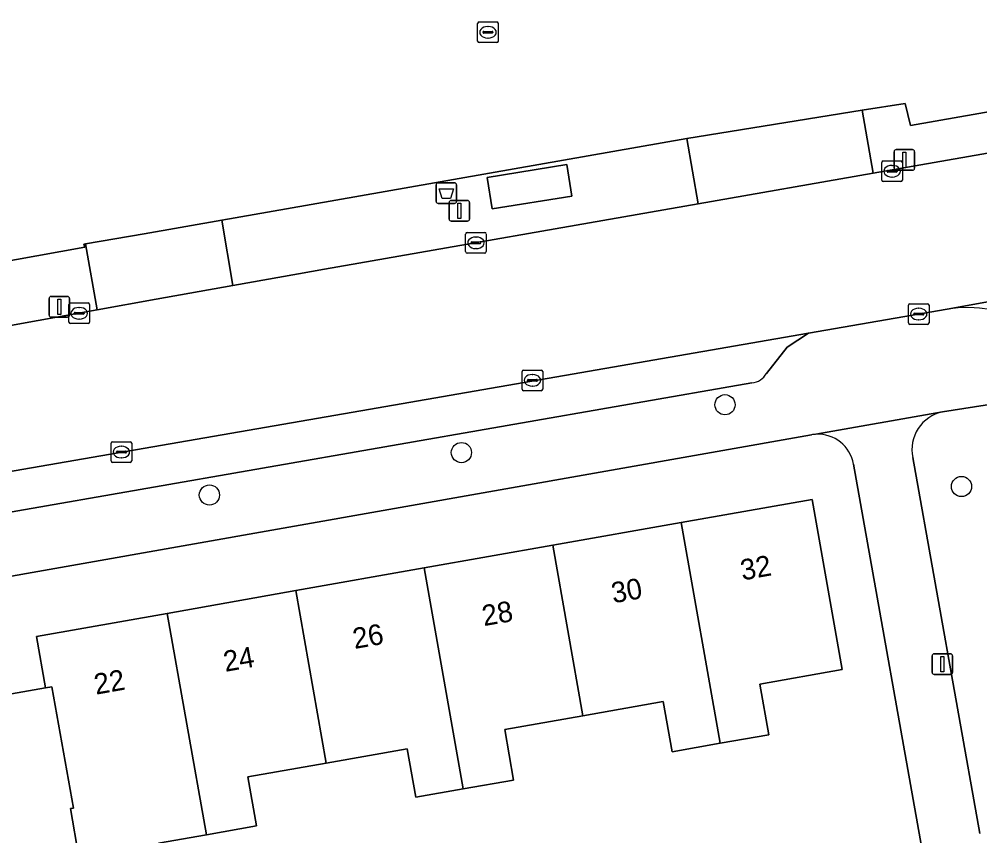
# Model space of a CAD drawing. Extents: x 162879 to 165540, y 384011 to 385181.
# Drawn here: x 164044.99 to 164091.51, y 384690.16 to 384729.69 of the extents above; entities that cross this region are included whole.
import ezdxf

# ---------------------------------------------------------------- set-up
doc = ezdxf.new("R2010")
doc.units = 0
for name, color, linetype in [('IMGEO_Afvalbak', 7, 'Continuous'), ('IMGEO_Boom', 7, 'Continuous'), ('IMGEO_Erf', 7, 'Continuous'), ('IMGEO_Groenvoorziening', 7, 'Continuous'), ('IMGEO_Kolk', 7, 'Continuous'), ('IMGEO_Lichtmast', 7, 'Continuous'), ('IMGEO_Pand', 7, 'Continuous'), ('IMGEO_Pand_nummerreeks', 7, 'Continuous'), ('IMGEO_Parkeervlak_open', 7, 'Continuous'), ('IMGEO_Rijbaan_lokaal_gesloten', 7, 'Continuous'), ('IMGEO_Rijbaan_lokaal_open', 7, 'Continuous'), ('IMGEO_Voetpad_gesloten', 7, 'Continuous'), ('IMGEO_Voetpad_open', 7, 'Continuous')]:
    doc.layers.add(name, color=color, linetype=linetype)

msp = doc.modelspace()

# ---------------------------------------------------------------- linework, layer by layer
at = {"layer": 'IMGEO_Afvalbak'}
for p, q in [((164065.181, 384720.872), (164065.181, 384721.672)), ((164065.181, 384721.672), (164065.181, 384720.872)), ((164065.281, 384721.772), (164066.071, 384721.772)), ((164066.071, 384721.772), (164065.281, 384721.772)), ((164066.171, 384721.672), (164066.171, 384720.872)), ((164066.171, 384720.872), (164066.171, 384721.672)), ((164066.071, 384720.772), (164065.281, 384720.772)), ((164065.281, 384720.772), (164066.071, 384720.772))]:
    msp.add_line(p, q, dxfattribs=at)
msp.add_lwpolyline([(164065.324, 384721.486), (164066.028, 384721.486), (164065.879, 384721.016), (164065.473, 384721.016), (164065.324, 384721.486)], dxfattribs=at)
for centre, start, end in [((164065.281, 384721.672), 90, 180), ((164065.281, 384721.672), 90, 180), ((164066.071, 384721.672), 0, 90), ((164066.071, 384721.672), 360, 90), ((164065.281, 384720.872), 180, 270), ((164065.281, 384720.872), 180, 270), ((164066.071, 384720.872), 270, 0), ((164066.071, 384720.872), 270, 0)]:
    msp.add_arc(centre, 0.1, start, end, dxfattribs=at)
at = {"layer": 'IMGEO_Boom'}
for centre in [(164079.17, 384711.028), (164066.407, 384708.709), (164090.624, 384707.066), (164054.204, 384706.656)]:
    msp.add_circle(centre, 0.489, dxfattribs=at)
at = {"layer": 'IMGEO_Erf'}
for points in [[(163991.249, 384709.715), (163991.5, 384707.688), (164000, 384709.209), (164024.805, 384713.649), (164024.638, 384714.407), (164048.177, 384718.648), (164048.126, 384718.798), (164048.199, 384718.811), (164051.04, 384719.309), (164054.811, 384719.97), (164057.941, 384720.519), (164077.317, 384723.921), (164085.816, 384725.283), (164087.894, 384725.618), (164088.157, 384724.553), (164118.206, 384729.824), (164114.812, 384750)], [(164083.36, 384709.573), (164032.452, 384700.578)], [(164030.862, 384698.294), (164034.502, 384677.587), (164036.913, 384678.013), (164036.445, 384680.66), (164042.773, 384681.778), (164046.565, 384682.448), (164047.033, 384679.801), (164049.814, 384680.293), (164049.308, 384682.924), (164053.958, 384683.818), (164054.488, 384681.062), (164080.371, 384685.692), (164080.213, 384686.585), (164079.882, 384688.461), (164085.245, 384689.408), (164085.574, 384687.545), (164088.953, 384688.099), (164085.398, 384708.147)], [(164040.22, 384696.249), (164046.265, 384697.323), (164045.826, 384699.807), (164052.165, 384700.927), (164058.387, 384702.026), (164064.608, 384703.125), (164070.828, 384704.224), (164077.05, 384705.324), (164083.39, 384706.444), (164084.845, 384698.206), (164080.859, 384697.502), (164081.292, 384695.05), (164078.937, 384694.634), (164076.609, 384694.223), (164076.179, 384696.653), (164072.286, 384695.965), (164068.503, 384695.297), (164068.934, 384692.856), (164066.497, 384692.425), (164064.202, 384692.02), (164063.786, 384694.374), (164059.86, 384693.68), (164056.065, 384693.01), (164056.483, 384690.641), (164054.055, 384690.212), (164051.746, 384689.804)]]:
    msp.add_lwpolyline(points, dxfattribs=at)
for centre, radius, start, end in [((164083.632, 384708.111), 1.487, 92.1496, 100.5308), ((164083.666, 384707.841), 1.758, 10.0268, 92.9456)]:
    msp.add_arc(centre, radius, start, end, dxfattribs=at)
at = {"layer": 'IMGEO_Groenvoorziening'}
for points in [[(164094.149, 384711.383), (164089.703, 384710.685)], [(164088.264, 384708.473), (164091.518, 384690.265)]]:
    msp.add_lwpolyline(points, dxfattribs=at)
msp.add_arc((164090.089, 384708.86), 1.865, 101.9318, 191.9768, dxfattribs=at)
at = {"layer": 'IMGEO_Kolk'}
for p, q in [((164067.193, 384728.633), (164067.193, 384729.485)), ((164067.268, 384729.559), (164068.12, 384729.559)), ((164068.194, 384729.485), (164068.194, 384728.633)), ((164067.452, 384729.053), (164067.452, 384729.065)), ((164067.89, 384729.016), (164067.492, 384729.016)), ((164067.495, 384729.102), (164067.893, 384729.102)), ((164067.681, 384729.339), (164067.706, 384729.339)), ((164067.936, 384729.065), (164067.936, 384729.053)), ((164068.12, 384728.559), (164067.268, 384728.559)), ((164067.704, 384728.779), (164067.679, 384728.779)), ((164086.761, 384721.905), (164086.761, 384722.757)), ((164086.836, 384722.831), (164087.688, 384722.831)), ((164087.249, 384722.611), (164087.274, 384722.611)), ((164087.762, 384722.757), (164087.762, 384721.905)), ((164087.02, 384722.325), (164087.02, 384722.337)), ((164087.458, 384722.288), (164087.06, 384722.288)), ((164087.063, 384722.374), (164087.461, 384722.374)), ((164087.272, 384722.051), (164087.247, 384722.051)), ((164087.504, 384722.337), (164087.504, 384722.325)), ((164087.688, 384721.831), (164086.836, 384721.831)), ((164066.611, 384718.441), (164066.611, 384719.293)), ((164066.686, 384719.367), (164067.538, 384719.367)), ((164067.612, 384719.293), (164067.612, 384718.441)), ((164066.87, 384718.861), (164066.87, 384718.873)), ((164067.308, 384718.824), (164066.91, 384718.824)), ((164066.913, 384718.91), (164067.311, 384718.91)), ((164067.099, 384719.147), (164067.124, 384719.147)), ((164067.354, 384718.873), (164067.354, 384718.861)), ((164067.538, 384718.367), (164066.686, 384718.367)), ((164067.122, 384718.587), (164067.097, 384718.587)), ((164047.473, 384715.954), (164048.325, 384715.954)), ((164047.398, 384715.028), (164047.398, 384715.88)), ((164047.7, 384715.497), (164048.098, 384715.497)), ((164047.886, 384715.734), (164047.911, 384715.734)), ((164048.399, 384715.88), (164048.399, 384715.028)), ((164088.049, 384714.991), (164088.049, 384715.843)), ((164088.124, 384715.917), (164088.976, 384715.917)), ((164088.537, 384715.697), (164088.562, 384715.697)), ((164089.05, 384715.843), (164089.05, 384714.991)), ((164047.657, 384715.448), (164047.657, 384715.46)), ((164048.095, 384715.411), (164047.697, 384715.411)), ((164047.909, 384715.174), (164047.884, 384715.174)), ((164048.141, 384715.46), (164048.141, 384715.448)), ((164088.308, 384715.411), (164088.308, 384715.423)), ((164088.746, 384715.374), (164088.348, 384715.374)), ((164088.351, 384715.46), (164088.749, 384715.46)), ((164088.56, 384715.137), (164088.535, 384715.137)), ((164088.792, 384715.423), (164088.792, 384715.411)), ((164048.325, 384714.954), (164047.473, 384714.954)), ((164088.976, 384714.917), (164088.124, 384714.917)), ((164069.419, 384712.708), (164070.271, 384712.708)), ((164069.344, 384711.782), (164069.344, 384712.634)), ((164069.603, 384712.202), (164069.603, 384712.214)), ((164069.646, 384712.251), (164070.044, 384712.251)), ((164069.832, 384712.488), (164069.857, 384712.488)), ((164070.087, 384712.214), (164070.087, 384712.202)), ((164070.345, 384712.634), (164070.345, 384711.782)), ((164070.041, 384712.165), (164069.643, 384712.165)), ((164069.855, 384711.928), (164069.83, 384711.928)), ((164070.271, 384711.708), (164069.419, 384711.708)), ((164049.439, 384708.309), (164049.439, 384709.161)), ((164049.514, 384709.235), (164050.366, 384709.235)), ((164049.927, 384709.015), (164049.952, 384709.015)), ((164050.44, 384709.161), (164050.44, 384708.309)), ((164049.698, 384708.729), (164049.698, 384708.741)), ((164050.136, 384708.692), (164049.738, 384708.692)), ((164049.741, 384708.778), (164050.139, 384708.778)), ((164050.182, 384708.741), (164050.182, 384708.729)), ((164050.366, 384708.235), (164049.514, 384708.235)), ((164049.95, 384708.455), (164049.925, 384708.455))]:
    msp.add_line(p, q, dxfattribs=at)
for points in [[(164067.193, 384728.633), (164067.193, 384729.485)], [(164067.268, 384729.559), (164068.12, 384729.559)], [(164068.194, 384729.485), (164068.194, 384728.633)], [(164068.12, 384728.559), (164067.268, 384728.559)], [(164086.761, 384721.905), (164086.761, 384722.757)], [(164086.836, 384722.831), (164087.688, 384722.831)], [(164087.762, 384722.757), (164087.762, 384721.905)], [(164087.688, 384721.831), (164086.836, 384721.831)], [(164066.611, 384718.441), (164066.611, 384719.293)], [(164066.686, 384719.367), (164067.538, 384719.367)], [(164067.612, 384719.293), (164067.612, 384718.441)], [(164067.538, 384718.367), (164066.686, 384718.367)], [(164047.473, 384715.954), (164048.325, 384715.954)], [(164047.398, 384715.028), (164047.398, 384715.88)], [(164048.399, 384715.88), (164048.399, 384715.028)], [(164088.049, 384714.991), (164088.049, 384715.843)], [(164088.124, 384715.917), (164088.976, 384715.917)], [(164089.05, 384715.843), (164089.05, 384714.991)], [(164048.325, 384714.954), (164047.473, 384714.954)], [(164088.976, 384714.917), (164088.124, 384714.917)], [(164069.419, 384712.708), (164070.271, 384712.708)], [(164069.344, 384711.782), (164069.344, 384712.634)], [(164070.345, 384712.634), (164070.345, 384711.782)], [(164070.271, 384711.708), (164069.419, 384711.708)], [(164049.439, 384708.309), (164049.439, 384709.161)], [(164049.514, 384709.235), (164050.366, 384709.235)], [(164050.44, 384709.161), (164050.44, 384708.309)], [(164050.366, 384708.235), (164049.514, 384708.235)]]:
    msp.add_lwpolyline(points, dxfattribs=at)
for centre, radius, start, end in [((164067.27, 384729.483), 0.0765, 91.552, 178.448), ((164067.27, 384729.483), 0.0765, 91.552, 178.448), ((164068.118, 384729.483), 0.0765, 1.552, 88.448), ((164068.118, 384729.483), 0.0765, 1.552, 88.448), ((164067.492, 384729.062), 0.0403, 85.8775, 175.7526), ((164067.489, 384729.052), 0.0366, 178.938, 274.7102), ((164067.893, 384729.059), 0.043, 264.8664, 352.4533), ((164067.897, 384729.064), 0.0386, 1.7309, 96.639), ((164067.27, 384728.635), 0.0765, 181.552, 268.448), ((164067.27, 384728.635), 0.0765, 181.552, 268.448), ((164068.118, 384728.635), 0.0765, 271.552, 358.448), ((164068.118, 384728.635), 0.0765, 271.552, 358.448), ((164086.838, 384722.755), 0.0765, 91.552, 178.448), ((164086.838, 384722.755), 0.0765, 91.552, 178.448), ((164087.686, 384722.755), 0.0765, 1.552, 88.448), ((164087.686, 384722.755), 0.0765, 1.552, 88.448), ((164087.06, 384722.334), 0.0403, 85.8775, 175.7526), ((164087.057, 384722.324), 0.0366, 178.938, 274.7102), ((164087.461, 384722.331), 0.043, 264.8664, 352.4533), ((164087.465, 384722.336), 0.0386, 1.7309, 96.639), ((164086.838, 384721.907), 0.0765, 181.552, 268.448), ((164086.838, 384721.907), 0.0765, 181.552, 268.448), ((164087.686, 384721.907), 0.0765, 271.552, 358.448), ((164087.686, 384721.907), 0.0765, 271.552, 358.448), ((164066.688, 384719.291), 0.0765, 91.552, 178.448), ((164066.688, 384719.291), 0.0765, 91.552, 178.448), ((164067.536, 384719.291), 0.0765, 1.552, 88.448), ((164067.536, 384719.291), 0.0765, 1.552, 88.448), ((164066.91, 384718.87), 0.0403, 85.8775, 175.7526), ((164066.907, 384718.86), 0.0366, 178.938, 274.7102), ((164067.311, 384718.867), 0.043, 264.8664, 352.4533), ((164067.315, 384718.872), 0.0386, 1.7309, 96.639), ((164066.688, 384718.443), 0.0765, 181.552, 268.448), ((164066.688, 384718.443), 0.0765, 181.552, 268.448), ((164067.536, 384718.443), 0.0765, 271.552, 358.448), ((164067.536, 384718.443), 0.0765, 271.552, 358.448), ((164047.475, 384715.878), 0.0765, 91.552, 178.448), ((164047.475, 384715.878), 0.0765, 91.552, 178.448), ((164048.323, 384715.878), 0.0765, 1.552, 88.448), ((164048.323, 384715.878), 0.0765, 1.552, 88.448), ((164047.697, 384715.457), 0.0403, 85.8775, 175.7526), ((164048.102, 384715.459), 0.0386, 1.7309, 96.639), ((164088.126, 384715.841), 0.0765, 91.552, 178.448), ((164088.126, 384715.841), 0.0765, 91.552, 178.448), ((164088.974, 384715.841), 0.0765, 1.552, 88.448), ((164088.974, 384715.841), 0.0765, 1.552, 88.448), ((164047.475, 384715.03), 0.0765, 181.552, 268.448), ((164047.475, 384715.03), 0.0765, 181.552, 268.448), ((164047.694, 384715.447), 0.0366, 178.938, 274.7102), ((164048.098, 384715.454), 0.043, 264.8664, 352.4533), ((164048.323, 384715.03), 0.0765, 271.552, 358.448), ((164048.323, 384715.03), 0.0765, 271.552, 358.448), ((164088.348, 384715.42), 0.0403, 85.8775, 175.7526), ((164088.345, 384715.41), 0.0366, 178.938, 274.7102), ((164088.749, 384715.417), 0.043, 264.8664, 352.4533), ((164088.753, 384715.422), 0.0386, 1.7309, 96.639), ((164088.126, 384714.993), 0.0765, 181.552, 268.448), ((164088.126, 384714.993), 0.0765, 181.552, 268.448), ((164088.974, 384714.993), 0.0765, 271.552, 358.448), ((164088.974, 384714.993), 0.0765, 271.552, 358.448), ((164069.421, 384712.632), 0.0765, 91.552, 178.448), ((164069.421, 384712.632), 0.0765, 91.552, 178.448), ((164070.269, 384712.632), 0.0765, 1.552, 88.448), ((164070.269, 384712.632), 0.0765, 1.552, 88.448), ((164069.643, 384712.211), 0.0403, 85.8775, 175.7526), ((164070.048, 384712.213), 0.0386, 1.7309, 96.639), ((164069.421, 384711.784), 0.0765, 181.552, 268.448), ((164069.421, 384711.784), 0.0765, 181.552, 268.448), ((164069.64, 384712.201), 0.0366, 178.938, 274.7102), ((164070.044, 384712.208), 0.043, 264.8664, 352.4533), ((164070.269, 384711.784), 0.0765, 271.552, 358.448), ((164070.269, 384711.784), 0.0765, 271.552, 358.448), ((164049.516, 384709.159), 0.0765, 91.552, 178.448), ((164049.516, 384709.159), 0.0765, 91.552, 178.448), ((164050.364, 384709.159), 0.0765, 1.552, 88.448), ((164050.364, 384709.159), 0.0765, 1.552, 88.448), ((164049.738, 384708.738), 0.0403, 85.8775, 175.7526), ((164049.735, 384708.728), 0.0366, 178.938, 274.7102), ((164050.139, 384708.735), 0.043, 264.8664, 352.4533), ((164050.143, 384708.74), 0.0386, 1.7309, 96.639), ((164049.516, 384708.311), 0.0765, 181.552, 268.448), ((164049.516, 384708.311), 0.0765, 181.552, 268.448), ((164050.364, 384708.311), 0.0765, 271.552, 358.448), ((164050.364, 384708.311), 0.0765, 271.552, 358.448)]:
    msp.add_arc(centre, radius, start, end, dxfattribs=at)
for centre, major_axis, ratio, start_param, end_param in [((164067.68, 384729.059), (-0.387, 0.002), 0.722429, 4.712389, 7.853982), ((164067.705, 384729.059), (-0.39, 0.002), 0.717154, 1.570796, 4.712389), ((164087.248, 384722.331), (-0.387, 0.002), 0.722429, 4.712389, 7.853982), ((164087.273, 384722.331), (-0.39, 0.002), 0.717154, 1.570796, 4.712389), ((164067.098, 384718.867), (-0.387, 0.002), 0.722429, 4.712389, 7.853982), ((164067.123, 384718.867), (-0.39, 0.002), 0.717154, 1.570796, 4.712389), ((164047.885, 384715.454), (-0.387, 0.002), 0.722429, 4.712389, 7.853982), ((164047.91, 384715.454), (-0.39, 0.002), 0.717154, 1.570796, 4.712389), ((164088.536, 384715.417), (-0.387, 0.002), 0.722429, 4.712389, 7.853982), ((164088.561, 384715.417), (-0.39, 0.002), 0.717154, 1.570796, 4.712389), ((164069.831, 384712.208), (-0.387, 0.002), 0.722429, 4.712389, 7.853982), ((164069.856, 384712.208), (-0.39, 0.002), 0.717154, 1.570796, 4.712389), ((164049.926, 384708.735), (-0.387, 0.002), 0.722429, 4.712389, 7.853982), ((164049.951, 384708.735), (-0.39, 0.002), 0.717154, 1.570796, 4.712389)]:
    msp.add_ellipse(centre, major_axis=major_axis, ratio=ratio, start_param=start_param, end_param=end_param, dxfattribs=at)
at = {"layer": 'IMGEO_Lichtmast'}
for p, q in [((164087.458, 384723.377), (164088.248, 384723.377)), ((164088.248, 384723.377), (164087.458, 384723.377)), ((164087.358, 384722.477), (164087.358, 384723.277)), ((164087.358, 384723.277), (164087.358, 384722.477)), ((164088.348, 384723.277), (164088.348, 384722.477)), ((164088.348, 384722.477), (164088.348, 384723.277)), ((164088.248, 384722.377), (164087.458, 384722.377)), ((164087.458, 384722.377), (164088.248, 384722.377)), ((164065.812, 384720.017), (164065.812, 384720.817)), ((164065.812, 384720.817), (164065.812, 384720.017)), ((164065.912, 384720.917), (164066.702, 384720.917)), ((164066.702, 384720.917), (164065.912, 384720.917)), ((164066.802, 384720.817), (164066.802, 384720.017)), ((164066.802, 384720.017), (164066.802, 384720.817)), ((164066.702, 384719.917), (164065.912, 384719.917)), ((164065.912, 384719.917), (164066.702, 384719.917)), ((164046.439, 384715.369), (164046.439, 384716.169)), ((164046.439, 384716.169), (164046.439, 384715.369)), ((164046.539, 384716.269), (164047.329, 384716.269)), ((164047.329, 384716.269), (164046.539, 384716.269)), ((164047.429, 384716.169), (164047.429, 384715.369)), ((164047.429, 384715.369), (164047.429, 384716.169)), ((164047.329, 384715.269), (164046.539, 384715.269)), ((164046.539, 384715.269), (164047.329, 384715.269)), ((164089.201, 384698.069), (164089.201, 384698.869)), ((164089.201, 384698.869), (164089.201, 384698.069)), ((164089.301, 384698.969), (164090.091, 384698.969)), ((164090.091, 384698.969), (164089.301, 384698.969)), ((164090.191, 384698.869), (164090.191, 384698.069)), ((164090.191, 384698.069), (164090.191, 384698.869)), ((164090.091, 384697.969), (164089.301, 384697.969)), ((164089.301, 384697.969), (164090.091, 384697.969))]:
    msp.add_line(p, q, dxfattribs=at)
for points in [[(164087.778, 384723.252), (164087.928, 384723.252), (164087.928, 384722.502), (164087.778, 384722.502), (164087.778, 384723.252)], [(164066.232, 384720.792), (164066.382, 384720.792), (164066.382, 384720.042), (164066.232, 384720.042), (164066.232, 384720.792)], [(164046.859, 384716.144), (164047.009, 384716.144), (164047.009, 384715.394), (164046.859, 384715.394), (164046.859, 384716.144)], [(164089.621, 384698.844), (164089.771, 384698.844), (164089.771, 384698.094), (164089.621, 384698.094), (164089.621, 384698.844)]]:
    msp.add_lwpolyline(points, dxfattribs=at)
for centre, start, end in [((164087.458, 384723.277), 90, 180), ((164087.458, 384723.277), 90, 180), ((164088.248, 384723.277), 0, 90), ((164088.248, 384723.277), 360, 90), ((164087.458, 384722.477), 180, 270), ((164087.458, 384722.477), 180, 270), ((164088.248, 384722.477), 270, 0), ((164088.248, 384722.477), 270, 0), ((164065.912, 384720.817), 90, 180), ((164065.912, 384720.817), 90, 180), ((164066.702, 384720.817), 0, 90), ((164066.702, 384720.817), 360, 90), ((164065.912, 384720.017), 180, 270), ((164065.912, 384720.017), 180, 270), ((164066.702, 384720.017), 270, 0), ((164066.702, 384720.017), 270, 0), ((164046.539, 384716.169), 90, 180), ((164046.539, 384716.169), 90, 180), ((164047.329, 384716.169), 0, 90), ((164047.329, 384716.169), 360, 90), ((164046.539, 384715.369), 180, 270), ((164046.539, 384715.369), 180, 270), ((164047.329, 384715.369), 270, 0), ((164047.329, 384715.369), 270, 0), ((164089.301, 384698.869), 90, 180), ((164089.301, 384698.869), 90, 180), ((164090.091, 384698.869), 0, 90), ((164090.091, 384698.869), 360, 90), ((164089.301, 384698.069), 180, 270), ((164089.301, 384698.069), 180, 270), ((164090.091, 384698.069), 270, 0), ((164090.091, 384698.069), 270, 0)]:
    msp.add_arc(centre, 0.1, start, end, dxfattribs=at)
at = {"layer": 'IMGEO_Pand'}
for points in [[(164077.05, 384705.324), (164078.937, 384694.634), (164081.292, 384695.05), (164080.859, 384697.502), (164084.845, 384698.206), (164083.39, 384706.444)], [(164070.828, 384704.224), (164072.286, 384695.965), (164076.179, 384696.653), (164076.609, 384694.223), (164078.937, 384694.634), (164077.05, 384705.324)], [(164070.828, 384704.224), (164064.608, 384703.125), (164066.497, 384692.425), (164068.934, 384692.856), (164068.503, 384695.297), (164072.286, 384695.965)], [(164058.387, 384702.026), (164059.86, 384693.68), (164063.786, 384694.374), (164064.202, 384692.02), (164066.497, 384692.425), (164064.608, 384703.125)], [(164052.165, 384700.927), (164054.055, 384690.212), (164056.483, 384690.641), (164056.065, 384693.01), (164059.86, 384693.68), (164058.387, 384702.026)], [(164052.165, 384700.927), (164045.826, 384699.807), (164046.265, 384697.323), (164046.57, 384697.369), (164047.617, 384691.499), (164047.471, 384691.473), (164047.886, 384689.123), (164051.746, 384689.804), (164054.055, 384690.212)], [(164046.57, 384697.369), (164046.265, 384697.323), (164040.22, 384696.249), (164042.115, 384685.509), (164044.526, 384685.935), (164044.093, 384688.386), (164047.897, 384689.058), (164047.886, 384689.123), (164047.471, 384691.473), (164047.617, 384691.499)]]:
    msp.add_lwpolyline(points, close=True, dxfattribs=at)
at = {"layer": 'IMGEO_Parkeervlak_open'}
for points in [[(164081.183, 384712.545), (164082.176, 384713.82), (164083.217, 384714.49), (164061.537, 384710.734), (164035.501, 384706.224)], [(164036.856, 384705.846), (164038.196, 384704.954), (164038.981, 384704.861), (164080.475, 384712.09)]]:
    msp.add_lwpolyline(points, dxfattribs=at)
msp.add_arc((164080.413, 384712.965), 0.877, 274.0682, 331.3859, dxfattribs=at)
at = {"layer": 'IMGEO_Rijbaan_lokaal_gesloten'}
for points in [[(164123.872, 384728.793), (164118.192, 384727.8), (164086.346, 384722.231), (164077.866, 384720.748), (164059.782, 384717.585), (164058.518, 384717.364), (164055.331, 384716.799), (164051.621, 384716.141), (164048.762, 384715.624), (164024.385, 384711.216), (164000, 384707.088)], [(163997.389, 384699.611), (164015.802, 384702.806), (164032.633, 384705.727), (164035.501, 384706.224), (164061.537, 384710.734), (164083.217, 384714.49), (164089.928, 384715.653), (164106.593, 384718.668), (164106.759, 384718.699), (164108.973, 384719.088), (164145.228, 384725.459)]]:
    msp.add_lwpolyline(points, dxfattribs=at)
at = {"layer": 'IMGEO_Rijbaan_lokaal_open'}
msp.add_lwpolyline([(164106.593, 384718.668), (164089.928, 384715.653)], dxfattribs=at)
msp.add_arc((164090.912, 384709.865), 5.871, 19.6275, 99.6477, dxfattribs=at)
at = {"layer": 'IMGEO_Voetpad_gesloten'}
msp.add_lwpolyline([(164071.51, 384722.657), (164067.646, 384722.034), (164067.892, 384720.509), (164071.756, 384721.132)], close=True, dxfattribs=at)
at = {"layer": 'IMGEO_Voetpad_open'}
for points in [[(164123.198, 384730.753), (164118.206, 384729.824), (164088.157, 384724.553), (164087.894, 384725.618), (164085.816, 384725.283), (164086.346, 384722.231), (164118.192, 384727.8), (164118.109, 384728.262), (164123.788, 384729.261)], [(164024.385, 384711.216), (164048.762, 384715.624), (164048.199, 384718.811), (164048.126, 384718.798), (164048.177, 384718.648), (164024.638, 384714.407), (164024.805, 384713.649), (164000, 384709.209), (163991.5, 384707.688), (163986.591, 384706.78), (163920.553, 384695.282), (163915.582, 384694.452), (163886.647, 384689.276)], [(164089.928, 384715.653), (164083.217, 384714.49), (164082.176, 384713.82), (164081.183, 384712.545)], [(164080.475, 384712.09), (164038.981, 384704.861), (164038.196, 384704.954), (164036.856, 384705.846)], [(164083.576, 384709.597), (164089.703, 384710.685), (164094.149, 384711.383), (164096.442, 384711.837)], [(164089.703, 384710.685), (164083.576, 384709.597)], [(164032.452, 384700.578), (164083.36, 384709.573)], [(164085.398, 384708.147), (164088.953, 384688.099), (164093.497, 384688.876)], [(164091.518, 384690.265), (164088.264, 384708.473)]]:
    msp.add_lwpolyline(points, dxfattribs=at)
for points in [[(164077.317, 384723.921), (164077.866, 384720.748), (164086.346, 384722.231), (164085.816, 384725.283)], [(164058.518, 384717.364), (164059.782, 384717.585), (164077.866, 384720.748), (164077.317, 384723.921), (164057.941, 384720.519), (164054.811, 384719.97), (164055.331, 384716.799)], [(164067.892, 384720.509), (164067.646, 384722.034), (164071.51, 384722.657), (164071.756, 384721.132)], [(164055.331, 384716.799), (164054.811, 384719.97), (164051.04, 384719.309), (164048.199, 384718.811), (164048.762, 384715.624), (164051.621, 384716.141)]]:
    msp.add_lwpolyline(points, close=True, dxfattribs=at)
for centre, radius, start, end in [((164090.912, 384709.865), 5.871, 19.6275, 99.6477), ((164080.413, 384712.965), 0.877, 274.0682, 331.3859), ((164090.089, 384708.86), 1.865, 101.9318, 191.9768), ((164083.632, 384708.111), 1.487, 92.1496, 100.5308), ((164083.666, 384707.841), 1.758, 10.0268, 92.9456)]:
    msp.add_arc(centre, radius, start, end, dxfattribs=at)

# ---------------------------------------------------------------- texts
at = {"layer": 'IMGEO_Pand_nummerreeks'}
for s, rotation, p in [('32', 10.0199, (164080.013, 384702.516)), ('30', 10.0199, (164073.759, 384701.411)), ('28', 10.0199, (164067.498, 384700.305)), ('26', 10.0199, (164061.234, 384699.199)), ('24', 10.0199, (164054.974, 384698.092)), ('22', 10.021, (164048.71, 384696.986))]:
    msp.add_text(s, height=1, rotation=rotation, dxfattribs=at).set_placement(p)

doc.saveas('drawing.dxf')
